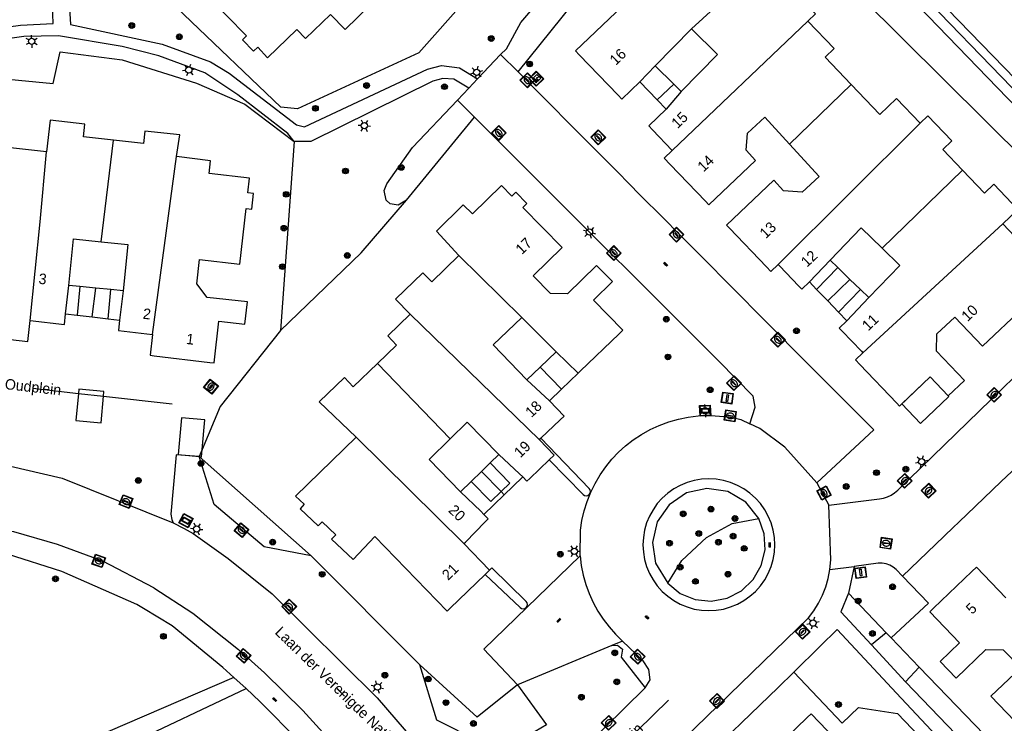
# Model space of a CAD drawing. Header units: metres. Extents: x 93870 to 95789, y 463036 to 464040.
# Tile 341 of 344: x 95396 to 95490, y 463702 to 463769. Entities that reach past the tile are written whole.
import ezdxf
from ezdxf.enums import TextEntityAlignment as Align

# ---------------------------------------------------------------- set-up
doc = ezdxf.new("R2010")
doc.units = ezdxf.units.M
doc.header["$LTSCALE"] = 25.4
for name, color, linetype in [('B_BEBOUWINGSGRENS_0', 1, 'Continuous'), ('B_LUIFEL_1', 200, 'Continuous'), ('B_TUSSENMUUR_0', 7, 'Continuous'), ('G_GRENS_ALGEMEEN_0', 7, 'Continuous'), ('Q_BOOM_0', 3, 'Continuous'), ('Q_BRANDKRAAN_0', 5, 'Continuous'), ('Q_ELEKTRAKAST_0', 7, 'Continuous'), ('Q_INSPECTIE_OF_RIOOLPUT_0', 253, 'Continuous'), ('Q_KOLK_0', 254, 'Continuous'), ('Q_LICHTMAST_0', 2, 'Continuous'), ('Q_STRAATNAAMBORD_0', 7, 'Continuous'), ('Q_VLAGGENMAST_0', 191, 'Continuous'), ('S_GBKN_SYMBOOL_GV_GROOT_0', 7, 'Continuous'), ('S_GBKN_SYMBOOL_OV_GROOT_0', 7, 'Continuous'), ('T_CULTUURGRENS_0', 76, 'Continuous'), ('T_HAAG_0', 87, 'Continuous'), ('T_HEK_0', 57, 'Continuous'), ('V_WEGGRENS_0', 7, 'Continuous'), ('W_WALBESCHERMING_LIJN_0', 45, 'Continuous'), ('Z_GBKN_HUISNUMMER_0', 252, 'Continuous'), ('Z_STRAATNAAM_0', 252, 'Continuous')]:
    doc.layers.add(name, color=color, linetype=linetype)

# ---------------------------------------------------------------- blocks, each defined once
blk = doc.blocks.new('Q_STRAATNAAMBORD')
for points in [[(-0.5, 0.5), (0.5, 0.5), (0.5, -0.5), (-0.5, -0.5)], [(-0.369, 0.22), (0.358, 0.22), (0.358, -0.214), (-0.369, -0.214)]]:
    blk.add_lwpolyline(points, close=True)
for points in [[(-0.442, 0.464), (0.438, 0.464, -0.414214), (0.459, 0.442), (0.459, -0.437, -0.414214), (0.438, -0.459), (-0.442, -0.459, -0.414214), (-0.463, -0.437), (-0.463, 0.442), (-0.463, 0.444), (-0.463, 0.446), (-0.463, 0.448), (-0.462, 0.45), (-0.461, 0.451), (-0.46, 0.453), (-0.459, 0.455), (-0.458, 0.456), (-0.457, 0.457), (-0.456, 0.459), (-0.454, 0.46), (-0.453, 0.461), (-0.451, 0.462), (-0.449, 0.462), (-0.447, 0.463), (-0.446, 0.463), (-0.444, 0.464), (-0.442, 0.464)], [(-0.287, 0.16), (0.281, 0.16, -0.414214), (0.303, 0.139), (0.303, -0.134, -0.414214), (0.281, -0.156), (-0.287, -0.156, -0.414214), (-0.308, -0.134), (-0.308, 0.139), (-0.308, 0.14), (-0.308, 0.142), (-0.307, 0.144), (-0.307, 0.146), (-0.306, 0.148), (-0.305, 0.149), (-0.304, 0.151), (-0.303, 0.152), (-0.302, 0.154), (-0.3, 0.155), (-0.299, 0.156), (-0.297, 0.157), (-0.296, 0.158), (-0.294, 0.159), (-0.292, 0.159), (-0.29, 0.16), (-0.288, 0.16), (-0.287, 0.16)]]:
    blk.add_lwpolyline(points, format="xyb")
blk = doc.blocks.new('Q_ELEKTRAKAST')
for points in [[(-0.5, 0.5), (0.5, 0.5), (0.5, -0.5), (-0.5, -0.5)], [(-0.262, 0.264), (0.25, 0.264), (0.25, 0.187), (-0.262, 0.187)], [(-0.262, 0.107), (0.25, 0.107), (0.25, -0.332), (-0.262, -0.332)]]:
    blk.add_lwpolyline(points, close=True)
blk.add_lwpolyline([(-0.442, 0.464), (0.438, 0.464, -0.414214), (0.459, 0.442), (0.459, -0.437, -0.414214), (0.438, -0.459), (-0.442, -0.459, -0.414214), (-0.463, -0.437), (-0.463, 0.442), (-0.463, 0.444), (-0.463, 0.446), (-0.463, 0.448), (-0.462, 0.45), (-0.461, 0.451), (-0.46, 0.453), (-0.459, 0.455), (-0.458, 0.456), (-0.457, 0.457), (-0.456, 0.459), (-0.454, 0.46), (-0.453, 0.461), (-0.451, 0.462), (-0.449, 0.462), (-0.447, 0.463), (-0.446, 0.463), (-0.444, 0.464), (-0.442, 0.464)], format="xyb")
blk.add_lwpolyline([(-0.177, 0.001, -1), (-0.177, -0.069, -1)], format="xyb", close=True)
blk.add_lwpolyline([(0.044, 0.088), (-0.056, -0.112), (0.044, -0.112), (-0.056, -0.312)])
blk = doc.blocks.new('Q_LICHTMAST')
for points in [[(-0.26, 0.15), (-0.52, 0.3)], [(0, 0.3), (0, 0.6)], [(0.26, 0.15), (0.52, 0.3)], [(-0.26, -0.15), (-0.52, -0.3)], [(0, -0.3), (0, -0.6)], [(0.26, -0.15), (0.52, -0.3)]]:
    blk.add_lwpolyline(points)
blk.add_circle((0, 0), 0.3)
blk = doc.blocks.new('Q_VLAGGENMAST')
for points in [[(-0.5, 0.5), (0.5, 0.5), (0.5, -0.5), (-0.5, -0.5)], [(-0.08, 0.333), (0.071, 0.333), (0.071, -0.329), (-0.08, -0.329)]]:
    blk.add_lwpolyline(points, close=True)
blk.add_lwpolyline([(-0.442, 0.464), (0.438, 0.464, -0.414214), (0.459, 0.442), (0.459, -0.437, -0.414214), (0.438, -0.459), (-0.442, -0.459, -0.414214), (-0.463, -0.437), (-0.463, 0.442), (-0.463, 0.444), (-0.463, 0.446), (-0.463, 0.448), (-0.462, 0.45), (-0.461, 0.451), (-0.46, 0.453), (-0.459, 0.455), (-0.458, 0.456), (-0.457, 0.457), (-0.456, 0.459), (-0.454, 0.46), (-0.453, 0.461), (-0.451, 0.462), (-0.449, 0.462), (-0.447, 0.463), (-0.446, 0.463), (-0.444, 0.464), (-0.442, 0.464)], format="xyb")
blk = doc.blocks.new('Q_KOLK')
blk.add_lwpolyline([(-0.5, 0.5), (0.5, 0.5), (0.5, -0.5), (-0.5, -0.5)], close=True)
for points in [[(-0.442, 0.464), (0.438, 0.464, -0.414214), (0.459, 0.442), (0.459, -0.437, -0.414214), (0.438, -0.459), (-0.442, -0.459, -0.414214), (-0.463, -0.437), (-0.463, 0.442, -0.414214), (-0.442, 0.464)], [(-0.345, 0.105, 0.380426), (-0.276, -0.18)], [(-0.008, 0.266, 0.240218), (-0.345, 0.105)], [(-0.194, 0.045, 0.853344), (-0.194, -0.032)], [(0.331, 0.111, 0.240191), (-0.008, 0.266)], [(0.185, -0.032, 0.849746), (0.185, 0.045)], [(0.267, -0.176, 0.380426), (0.331, 0.111)], [(-0.276, -0.18, 0.148452), (0.012, -0.257)], [(0.012, -0.257, 0.131742), (0.267, -0.176)]]:
    blk.add_lwpolyline(points, format="xyb")
for points in [[(-0.194, 0.045), (0.185, 0.045)], [(0.185, -0.032), (-0.194, -0.032)]]:
    blk.add_lwpolyline(points)
blk = doc.blocks.new('Q_INSPECTIE_OF_RIOOLPUT')
blk.add_lwpolyline([(-0.5, 0.5), (0.5, 0.5), (0.5, -0.5), (-0.5, -0.5)], close=True)
for points in [[(-0.442, 0.464), (0.438, 0.464, -0.414214), (0.459, 0.442), (0.459, -0.437, -0.414214), (0.438, -0.459), (-0.442, -0.459, -0.414214), (-0.463, -0.437), (-0.463, 0.442), (-0.463, 0.444), (-0.463, 0.446), (-0.463, 0.448), (-0.462, 0.45), (-0.461, 0.451), (-0.46, 0.453), (-0.459, 0.455), (-0.458, 0.456), (-0.457, 0.457), (-0.456, 0.459), (-0.454, 0.46), (-0.453, 0.461), (-0.451, 0.462), (-0.449, 0.462), (-0.447, 0.463), (-0.446, 0.463), (-0.444, 0.464), (-0.442, 0.464)], [(-0.345, 0.105, 0.380426), (-0.276, -0.18)], [(-0.008, 0.266, 0.240218), (-0.345, 0.105)], [(-0.194, 0.045, 0.853344), (-0.194, -0.032)], [(0.331, 0.111, 0.240191), (-0.008, 0.266)], [(0.185, -0.032, 0.849746), (0.185, 0.045)], [(0.267, -0.176, 0.380426), (0.331, 0.111)], [(-0.276, -0.18, 0.148452), (0.012, -0.257)], [(0.012, -0.257, 0.131742), (0.267, -0.176)]]:
    blk.add_lwpolyline(points, format="xyb")
for points in [[(-0.194, 0.045), (0.185, 0.045)], [(0.185, -0.032), (-0.194, -0.032)]]:
    blk.add_lwpolyline(points)
blk = doc.blocks.new('Q_BRANDKRAAN')
blk.add_lwpolyline([(-0.5, 0.5), (0.5, 0.5), (0.5, -0.5), (-0.5, -0.5)], close=True)
for points in [[(-0.442, 0.464), (0.438, 0.464, -0.414214), (0.459, 0.442), (0.459, -0.437, -0.414214), (0.438, -0.459), (-0.442, -0.459, -0.414214), (-0.463, -0.437), (-0.463, 0.442), (-0.463, 0.444), (-0.463, 0.446), (-0.463, 0.448), (-0.462, 0.45), (-0.461, 0.451), (-0.46, 0.453), (-0.459, 0.455), (-0.458, 0.456), (-0.457, 0.457), (-0.456, 0.459), (-0.454, 0.46), (-0.453, 0.461), (-0.451, 0.462), (-0.449, 0.462), (-0.447, 0.463), (-0.446, 0.463), (-0.444, 0.464), (-0.442, 0.464)], [(-0.345, 0.105, 0.380426), (-0.276, -0.18)], [(-0.008, 0.266, 0.240218), (-0.345, 0.105)], [(-0.194, 0.045, 0.853344), (-0.194, -0.032)], [(0.331, 0.111, 0.240191), (-0.008, 0.266)], [(0.185, -0.032, 0.849746), (0.185, 0.045)], [(0.267, -0.176, 0.380426), (0.331, 0.111)], [(-0.276, -0.18, 0.148452), (0.012, -0.257)], [(0.012, -0.257, 0.131742), (0.267, -0.176)]]:
    blk.add_lwpolyline(points, format="xyb")
for points in [[(-0.194, 0.045), (0.185, 0.045)], [(0.185, -0.032), (-0.194, -0.032)]]:
    blk.add_lwpolyline(points)
blk = doc.blocks.new('Q_BOOM')
for radius in [0.27, 0.18, 0.09]:
    blk.add_circle((0, 0), radius)
blk = doc.blocks.new('S_GBKN_SYMBOOL_OV_GROOT')
for points in [[(-0.21875, 0.0625), (0.21875, 0.0625)], [(-0.21875, 0), (0.21875, 0)], [(-0.1875, 0.0625), (-0.1875, 0)], [(-0.125, 0.09375), (-0.125, 0.0625)], [(-0.125, 0), (-0.125, -0.0625)], [(-0.0625, 0.0625), (-0.0625, 0)], [(0, 0.09375), (0, 0.0625)], [(0, 0), (0, -0.0625)], [(0.0625, 0.0625), (0.0625, 0)], [(0.125, 0.09375), (0.125, 0.0625)], [(0.125, 0), (0.125, -0.0625)], [(0.1875, 0.0625), (0.1875, 0)], [(-0.21875, -0.0625), (0.21875, -0.0625)], [(-0.1875, -0.0625), (-0.1875, -0.09375)], [(-0.0625, -0.0625), (-0.0625, -0.09375)], [(0.0625, -0.0625), (0.0625, -0.09375)], [(0.1875, -0.0625), (0.1875, -0.09375)]]:
    blk.add_lwpolyline(points)
blk = doc.blocks.new('S_GBKN_SYMBOOL_GV_GROOT')
for points in [[(-0.1875, 0.03125), (-0.09375, 0.09375)], [(-0.1875, -0.0625), (0.0625, 0.09375)], [(-0.1875, 0.09375), (0.125, -0.09375)], [(-0.1875, 0), (-0.03125, -0.09375)], [(-0.125, -0.09375), (0.1875, 0.09375)], [(-0.0625, 0.09375), (0.1875, -0.0625)], [(0.03125, -0.09375), (0.1875, 0)], [(0.09375, 0.09375), (0.1875, 0.03125)]]:
    blk.add_lwpolyline(points)

msp = doc.modelspace()

# ---------------------------------------------------------------- linework, layer by layer
at = {"layer": 'B_BEBOUWINGSGRENS_0'}
for p, q in [((95456.48, 463764.81), (95459.94, 463768.33)), ((95456.48, 463764.81), (95455.04, 463763.29)), ((95458.246, 463763.072), (95456.48, 463764.81)), ((95455.04, 463763.29), (95456.689, 463761.575)), ((95456.689, 463761.575), (95458.246, 463763.072)), ((95458.95, 463762.38), (95457.53, 463760.7)), ((95471.113, 463744.334), (95473.07, 463746.39)), ((95473.802, 463745.68), (95471.796, 463743.611)), ((95474.955, 463744.562), (95473.802, 463745.68)), ((95400.59, 463741.28), (95400.9, 463743.99)), ((95401.96, 463743.885), (95401.69, 463741.155)), ((95403.455, 463743.737), (95401.96, 463743.885)), ((95404.896, 463743.594), (95403.455, 463743.737)), ((95475.957, 463743.59), (95474.955, 463744.562)), ((95404.621, 463740.823), (95404.896, 463743.594)), ((95406.05, 463743.48), (95405.71, 463740.7)), ((95471.796, 463743.611), (95472.844, 463742.513)), ((95473.868, 463741.44), (95475.957, 463743.59)), ((95476.73, 463742.84), (95474.651, 463740.621)), ((95472.844, 463742.513), (95473.868, 463741.44)), ((95401.69, 463741.155), (95403.128, 463740.992)), ((95403.128, 463740.992), (95404.621, 463740.823)), ((95441.14, 463738.35), (95443.838, 463740.929)), ((95443.838, 463740.929), (95447.103, 463737.701)), ((95444.31, 463735.03), (95441.14, 463738.35)), ((95447.103, 463737.701), (95445.576, 463736.241)), ((95447.103, 463737.701), (95449.177, 463735.65)), ((95445.576, 463736.241), (95447.606, 463734.135)), ((95447.606, 463734.135), (95449.177, 463735.65)), ((95482.549, 463735.301), (95484.27, 463733.5)), ((95446.47, 463733.04), (95444.31, 463735.03)), ((95445.51, 463729.35), (95445.654, 463729.489)), ((95440.846, 463727.149), (95440.022, 463726.348)), ((95440.022, 463726.348), (95439.031, 463725.384)), ((95440.79, 463716.99), (95438.36, 463719.5)), ((95440.359, 463716.572), (95440.79, 463716.99))]:
    msp.add_line(p, q, dxfattribs=at)
for points in [[(95412.076, 463783.072), (95408.638, 463779.729), (95408.28, 463779.38), (95411.07, 463776.51), (95409.27, 463774.75), (95410.77, 463773.21), (95413.52, 463775.89), (95415.16, 463775.87), (95416.79, 463774.2), (95414.02, 463771.49), (95417.76, 463767.66), (95417.37, 463767.29), (95418.42, 463766.21), (95418.81, 463766.58), (95419.74, 463765.56), (95422.51, 463768.25), (95423.35, 463767.39), (95425.7, 463769.68)], [(95466.06, 463773.973), (95460.225, 463780.095), (95459.39, 463779.31), (95458.98, 463779.74), (95457.28, 463778.1), (95457.65, 463777.72), (95456.39, 463776.51), (95456.01, 463776.91), (95454, 463774.98), (95455.95, 463772.94), (95448.95, 463766.22), (95449.297, 463765.859), (95452.993, 463762.021), (95453.34, 463761.66), (95455.04, 463763.29)], [(95470.96, 463769.04), (95471.7, 463769.74), (95469.2, 463772.35), (95468.37, 463771.55), (95466.06, 463773.973)], [(95425.7, 463769.68), (95427.09, 463768.25), (95429.47, 463770.55), (95428.63, 463771.41), (95430.641, 463773.362)], [(95475.071, 463763.04), (95472.6, 463765.63), (95473.45, 463766.44), (95470.96, 463769.04)], [(95459.94, 463768.33), (95462.41, 463765.9), (95458.95, 463762.38)], [(95481.6, 463759.366), (95479.367, 463761.723), (95477.77, 463760.21), (95475.071, 463763.04)], [(95457.53, 463760.7), (95455.88, 463759.11), (95456.226, 463758.748), (95458.11, 463756.78)], [(95405.13, 463757.766), (95402.29, 463758.09), (95402.42, 463759.28), (95399.13, 463759.65), (95398.8, 463756.67)], [(95458.11, 463756.78), (95457.34, 463756.04), (95457.894, 463755.463), (95461.243, 463751.981), (95461.59, 463751.62), (95466.005, 463755.835), (95465.11, 463756.81), (95465.24, 463758.43), (95466.87, 463759.94), (95469.222, 463757.388)], [(95485.632, 463754.923), (95483.76, 463756.88), (95484.62, 463757.69), (95482.34, 463760.08), (95481.6, 463759.366)], [(95411.1, 463756.2), (95411.41, 463758.26), (95408.12, 463758.63), (95407.98, 463757.44), (95405.13, 463757.766)], [(95398.8, 463756.67), (95390.75, 463757.55), (95390.61, 463756.42), (95390.03, 463756.49), (95389.73, 463754.12), (95390.25, 463754.06), (95390.01, 463752.28), (95389.45, 463752.36), (95389.08, 463749.54), (95392.07, 463749.14), (95390.95, 463739.36)], [(95469.222, 463757.388), (95472.04, 463754.33), (95470.41, 463752.82), (95468.66, 463752.97), (95467.75, 463753.965), (95463.26, 463749.71), (95463.536, 463749.42), (95467.036, 463745.754), (95467.45, 463745.32), (95468.15, 463745.98)], [(95408.83, 463739.34), (95408.61, 463737.37), (95409.007, 463737.322), (95414.272, 463736.688), (95414.67, 463736.64), (95415.12, 463740.58), (95417.6, 463740.31), (95417.85, 463742.43), (95414.03, 463742.85), (95413.03, 463744.13), (95413.29, 463746.45), (95417.1, 463746.01), (95417.7, 463751.29), (95418.24, 463751.23), (95418.4, 463752.71), (95417.87, 463752.77), (95418.03, 463754.16), (95414.21, 463754.6), (95414.34, 463755.8), (95411.1, 463756.2)], [(95489.43, 463749.83), (95490.86, 463751.2), (95488.58, 463753.58), (95487.71, 463752.75), (95485.632, 463754.923)], [(95449.177, 463735.65), (95449.388, 463735.853), (95453.06, 463739.392), (95453.42, 463739.74), (95450.64, 463742.59), (95452.43, 463744.35), (95450.93, 463745.88), (95448.18, 463743.18), (95446.55, 463743.21), (95444.91, 463744.88), (95447.67, 463747.57), (95443.94, 463751.38), (95444.33, 463751.76), (95443.28, 463752.83), (95442.9, 463752.46), (95441.92, 463753.46), (95439.16, 463750.76), (95438.3, 463751.63), (95435.76, 463749.14), (95437.89, 463746.81)], [(95473.07, 463746.39), (95476.02, 463749.44), (95478.004, 463747.521)], [(95484.27, 463733.5), (95485.82, 463734.97), (95483.17, 463737.75), (95483.2, 463739.38), (95484.89, 463740.99), (95487.53, 463738.21), (95491.4, 463741.9), (95491.75, 463741.52), (95492.84, 463742.56), (95492.48, 463742.93), (95493.485, 463743.875), (95490.83, 463746.65), (95491.69, 463747.47), (95489.43, 463749.83)], [(95400.9, 463743.99), (95401.34, 463748.39), (95403.979, 463748.124)], [(95403.979, 463748.124), (95406.5, 463747.87), (95406.05, 463743.48)], [(95478.004, 463747.521), (95479.69, 463745.89), (95476.73, 463742.84)], [(95437.89, 463746.81), (95435.3, 463744.31), (95434.47, 463745.17), (95431.88, 463742.68), (95433.26, 463741.25)], [(95468.15, 463745.98), (95468.288, 463745.835), (95470.104, 463743.92), (95470.38, 463743.63), (95471.11, 463744.33), (95471.113, 463744.334)], [(95397.25, 463740.65), (95400.48, 463740.29), (95400.59, 463741.28)], [(95433.26, 463741.25), (95431.13, 463739.19), (95431.96, 463738.33), (95430.15, 463736.586)], [(95391.241, 463739.327), (95397.03, 463738.67), (95397.25, 463740.65)], [(95405.71, 463740.7), (95405.6, 463739.7), (95408.83, 463739.34)], [(95474.651, 463740.621), (95473.94, 463739.94), (95474.217, 463739.651), (95476.041, 463737.746), (95476.18, 463737.6)], [(95476.18, 463737.6), (95475.47, 463736.92), (95475.885, 463736.486), (95479.383, 463732.83), (95479.66, 463732.54), (95482.549, 463735.301)], [(95430.15, 463736.586), (95427.86, 463734.38), (95427.03, 463735.24), (95424.65, 463732.95), (95428.14, 463729.59)], [(95445.654, 463729.489), (95447.489, 463731.253), (95447.85, 463731.6), (95446.47, 463733.04)], [(95437.048, 463729.433), (95438.68, 463731.02), (95441.67, 463727.95)], [(95428.14, 463729.59), (95422.38, 463724), (95423.21, 463723.23), (95422.82, 463722.8), (95424.55, 463721.17), (95424.91, 463721.56), (95426.2, 463720.34), (95425.8, 463719.93), (95427.86, 463717.99), (95429.92, 463720.16), (95436.78, 463713.1), (95437.067, 463713.379), (95440.359, 463716.572)], [(95438.04, 463724.42), (95435.05, 463727.49), (95437.048, 463729.433)], [(95446.451, 463727.457), (95446.91, 463727.9), (95445.51, 463729.35)], [(95441.67, 463727.95), (95443.64, 463726.13), (95443.932, 463725.825)], [(95441.874, 463724.427), (95442.701, 463725.225), (95440.846, 463727.149)], [(95443.932, 463725.825), (95444.33, 463725.41), (95444.618, 463725.688), (95446.451, 463727.457)], [(95439.031, 463725.384), (95440.912, 463723.499), (95441.874, 463724.427)], [(95440.256, 463722.251), (95439.95, 463722.57), (95438.04, 463724.42)], [(95438.36, 463719.5), (95438.499, 463719.644), (95440.361, 463721.562), (95440.64, 463721.85), (95440.256, 463722.251)], [(95489.74, 463714.37), (95486.94, 463717.28), (95486.508, 463716.864), (95482.883, 463713.379), (95482.51, 463713.02), (95485.33, 463710.09), (95483.51, 463708.33), (95485.01, 463706.75), (95487.83, 463709.46), (95489.49, 463709.44), (95491.14, 463707.72), (95488.32, 463705.02), (95492.09, 463701.09), (95491.71, 463700.73), (95492.77, 463699.63), (95493.15, 463700), (95494.12, 463698.98), (95496.92, 463701.67), (95497.78, 463700.77), (95500.14, 463703.04)], [(95471.27, 463703.35), (95470.91, 463703.003), (95466.88, 463699.12), (95468.26, 463697.68)], [(95481.036, 463684.925), (95486.341, 463690.027), (95484.894, 463691.533), (95485.38, 463692), (95484.56, 463692.86), (95484.94, 463693.23), (95483.32, 463694.93), (95482.921, 463694.548), (95481.722, 463695.795), (95482.112, 463696.169), (95480.164, 463698.195), (95478.117, 463696.227), (95471.27, 463703.35)]]:
    msp.add_lwpolyline(points, dxfattribs=at)
at = {"layer": 'B_LUIFEL_1'}
for p, q in [((95458.95, 463762.38), (95458.246, 463763.072)), ((95456.689, 463761.575), (95457.53, 463760.7)), ((95473.802, 463745.68), (95473.07, 463746.39)), ((95401.96, 463743.885), (95400.9, 463743.99)), ((95471.113, 463744.334), (95471.796, 463743.611)), ((95406.05, 463743.48), (95404.896, 463743.594)), ((95476.73, 463742.84), (95475.957, 463743.59)), ((95400.59, 463741.28), (95401.69, 463741.155)), ((95473.868, 463741.44), (95474.651, 463740.621)), ((95404.621, 463740.823), (95405.71, 463740.7)), ((95445.576, 463736.241), (95444.31, 463735.03)), ((95403.963, 463730.955), (95404.195, 463733.483)), ((95446.47, 463733.04), (95447.606, 463734.135)), ((95441.67, 463727.95), (95440.846, 463727.149)), ((95439.031, 463725.384), (95438.04, 463724.42)), ((95442.175, 463724.117), (95441.874, 463724.427))]:
    msp.add_line(p, q, dxfattribs=at)
for points in [[(95473.07, 463746.39), (95471.113, 463744.334), (95471.113, 463744.334)], [(95482.549, 463735.301), (95479.875, 463732.745), (95481.649, 463730.887), (95484.324, 463733.443), (95484.27, 463733.5)], [(95401.81, 463733.749), (95401.573, 463731.175), (95403.963, 463730.955)], [(95404.195, 463733.483), (95404.236, 463733.924), (95401.846, 463734.144), (95401.81, 463733.749)], [(95411.575, 463731.435), (95411.259, 463727.94), (95413.257, 463727.759)], [(95413.529, 463728.409), (95413.784, 463731.235), (95411.575, 463731.435)], [(95413.257, 463727.759), (95413.468, 463727.74), (95413.529, 463728.409)], [(95442.175, 463724.117), (95443.007, 463724.926), (95443.932, 463725.825)], [(95440.256, 463722.251), (95441.193, 463723.162), (95442.175, 463724.117)]]:
    msp.add_lwpolyline(points, dxfattribs=at)
at = {"layer": 'B_TUSSENMUUR_0'}
for p, q in [((95459.94, 463768.33), (95466.06, 463773.973)), ((95470.96, 463769.04), (95458.11, 463756.78)), ((95469.222, 463757.388), (95475.071, 463763.04)), ((95468.15, 463745.98), (95481.6, 463759.366)), ((95403.979, 463748.124), (95405.13, 463757.766)), ((95408.83, 463739.34), (95411.1, 463756.2)), ((95478.004, 463747.521), (95485.632, 463754.923)), ((95476.18, 463737.6), (95489.43, 463749.83)), ((95443.838, 463740.929), (95437.89, 463746.81)), ((95403.128, 463740.992), (95403.455, 463743.737)), ((95472.844, 463742.513), (95474.955, 463744.562)), ((95433.26, 463741.25), (95445.51, 463729.35)), ((95437.048, 463729.433), (95430.15, 463736.586)), ((95438.36, 463719.5), (95428.14, 463729.59)), ((95441.874, 463724.427), (95440.022, 463726.348))]:
    msp.add_line(p, q, dxfattribs=at)
msp.add_lwpolyline([(95397.25, 463740.65), (95398.2, 463750), (95398.8, 463756.67)], dxfattribs=at)
at = {"layer": 'G_GRENS_ALGEMEEN_0'}
for p, q in [((95422.25, 463757.64), (95420.954, 463739.709)), ((95413.529, 463728.409), (95413.257, 463727.759)), ((95413.257, 463727.759), (95413.251, 463727.745)), ((95423.866, 463718.34), (95413.251, 463727.745)), ((95434.183, 463708), (95423.866, 463718.34)), ((95481.51, 463707.77), (95478.861, 463710.556))]:
    msp.add_line(p, q, dxfattribs=at)
for points in [[(95387.79, 463761.22), (95390.52, 463763.99), (95399.42, 463763.12), (95400.069, 463766.127), (95405.944, 463765.383), (95413.02, 463763.17), (95417.6, 463761.17), (95422.25, 463757.64)], [(95420.954, 463739.709), (95428.604, 463747.089), (95432.922, 463752.072)], [(95420.954, 463739.709), (95415.24, 463732.506), (95413.529, 463728.409)], [(95413.251, 463727.745), (95411.075, 463727.919), (95410.577, 463722.292), (95410.599, 463722.123), (95410.632, 463721.956), (95410.679, 463721.791), (95410.736, 463721.631), (95410.806, 463721.475)], [(95478.861, 463710.556), (95482.413, 463713.865), (95479.938, 463716.422)], [(95443.442, 463706.115), (95439.615, 463703.05), (95434.183, 463708)], [(95469.621, 463707.298), (95474.212, 463702.482), (95475.773, 463703.946), (95479.46, 463703.376), (95486.377, 463696.149)]]:
    msp.add_lwpolyline(points, dxfattribs=at)
at = {"layer": 'T_CULTUURGRENS_0'}
for p, q in [((95463.773, 463721.395), (95466.315, 463721.876)), ((95440.359, 463716.572), (95443.682, 463713.431)), ((95478.393, 463711.048), (95474.829, 463714.795)), ((95478.393, 463711.048), (95476.989, 463709.889)), ((95478.861, 463710.556), (95478.393, 463711.048)), ((95480.23, 463706.376), (95481.51, 463707.77)), ((95416.555, 463706.798), (95404.601, 463701.662)), ((95417.708, 463705.753), (95416.555, 463706.798)), ((95402.826, 463698.727), (95417.708, 463705.753))]:
    msp.add_line(p, q, dxfattribs=at)
for points in [[(95441.83, 463765.9), (95442.382, 463766.435), (95443.765, 463768.927), (95446.197, 463771.781), (95446.865, 463772.234), (95447.676, 463772.325), (95448.63, 463772.053), (95448.868, 463771.6), (95448.699, 463770.718)], [(95432.922, 463752.072), (95432.121, 463751.582), (95431.358, 463751.718), (95430.976, 463752.081), (95430.786, 463753), (95431.059, 463753.634), (95433.476, 463757.072), (95437.75, 463761.55)], [(95423.866, 463718.34), (95419.424, 463719.203), (95414.689, 463723.223), (95413.251, 463727.745)], [(95457.672, 463715.735), (95459.018, 463717.902), (95461.359, 463720.094), (95463.773, 463721.395)], [(95443.682, 463713.431), (95443.815, 463713.344), (95443.971, 463713.314), (95444.126, 463713.346), (95444.258, 463713.434), (95444.346, 463713.566), (95444.378, 463713.722), (95444.347, 463713.877), (95444.26, 463714.01), (95440.997, 463717.201), (95440.79, 463716.99)], [(95452.394, 463709.832), (95452.927, 463709.869), (95453.377, 463709.476), (95453.269, 463708.74), (95455.54, 463705.82)], [(95443.442, 463706.115), (95446.194, 463702.313), (95444.574, 463701.355), (95441.765, 463700.534), (95439.749, 463700.773), (95435.789, 463702.758), (95434.183, 463708)]]:
    msp.add_lwpolyline(points, dxfattribs=at)
at = {"layer": 'T_HAAG_0'}
for p, q in [((95443.488, 463764.23), (95448.699, 463770.718)), ((95432.922, 463752.072), (95439.358, 463759.945))]:
    msp.add_line(p, q, dxfattribs=at)
for points in [[(95403.518, 463779.29), (95402.61, 463778.51), (95421.01, 463760.88)], [(95510.11, 463703.2), (95511.41, 463701.96), (95506.29, 463696.55), (95504.28, 463698.58), (95499.2, 463694.49), (95494.73, 463694.08), (95481.51, 463707.77)]]:
    msp.add_lwpolyline(points, dxfattribs=at)
at = {"layer": 'T_HEK_0'}
msp.add_line((95501.506, 463745.939), (95461.574, 463785.693), dxfattribs=at)
msp.add_lwpolyline([(95452.153, 463786.419), (95434.07, 463766.03), (95422.57, 463760.72), (95421.01, 463760.88)], dxfattribs=at)
at = {"layer": 'V_WEGGRENS_0'}
for p, q in [((95439.645, 463763.571), (95441.83, 463765.9)), ((95441.83, 463765.9), (95443.488, 463764.23)), ((95439.645, 463763.571), (95438.81, 463762.68)), ((95437.75, 463761.55), (95438.81, 463762.68)), ((95460.848, 463746.751), (95466.86, 463740.698)), ((95466.86, 463740.698), (95471.037, 463736.493)), ((95471.037, 463736.493), (95477.015, 463730.477)), ((95489.3, 463725.397), (95491.331, 463727.333)), ((95471.812, 463725.278), (95472.96, 463723.14)), ((95489.3, 463725.397), (95486.017, 463722.248)), ((95483.98, 463720.296), (95486.017, 463722.248)), ((95479.938, 463716.422), (95483.842, 463720.164)), ((95483.98, 463720.296), (95483.842, 463720.164)), ((95473.057, 463717.03), (95475.36, 463717.331)), ((95475.36, 463717.331), (95474.829, 463714.795)), ((95474.829, 463714.795), (95474.086, 463713.036)), ((95474.086, 463713.036), (95476.989, 463709.889)), ((95453.405, 463710.26), (95452.394, 463709.832)), ((95455.35, 463708.38), (95453.405, 463710.26)), ((95452.394, 463709.832), (95443.442, 463706.115)), ((95476.989, 463709.889), (95480.23, 463706.376))]:
    msp.add_line(p, q, dxfattribs=at)
for points in [[(95542.075, 463708.332), (95508.935, 463742.326), (95499.286, 463752.026), (95471.071, 463781.214), (95464.819, 463787.915)], [(95465.654, 463788.486), (95471.796, 463781.903), (95500, 463752.726), (95509.648, 463743.028), (95543.028, 463708.788)], [(95395.632, 463782.973), (95396.42, 463782.549), (95397.169, 463782.058), (95397.872, 463781.504), (95398.524, 463780.891), (95399.121, 463780.223), (95399.657, 463779.506), (95400.128, 463778.745), (95400.358, 463778.014), (95400.53, 463777.267), (95400.645, 463776.51), (95400.7, 463775.746), (95400.697, 463774.98), (95401.051, 463768.715)], [(95399.42, 463768.84), (95399.198, 463775.044), (95399.202, 463775.653), (95399.163, 463776.261), (95399.079, 463776.864), (95398.952, 463777.46), (95398.783, 463778.045), (95398.344, 463778.745), (95397.842, 463779.399), (95397.28, 463780.004), (95396.664, 463780.553), (95395.998, 463781.041)], [(95384.08, 463763.37), (95384.72, 463764.33), (95385.67, 463765.28), (95387.5, 463766.57), (95390.17, 463767.55), (95393.31, 463768.26), (95396.31, 463768.67), (95399.42, 463768.84)], [(95401.051, 463768.715), (95409.76, 463766.87), (95414.32, 463765.18), (95416.11, 463764.1), (95422.47, 463759.22), (95423.25, 463759.02), (95434.89, 463764.48), (95436.23, 463764.83), (95437.95, 463764.61), (95439.645, 463763.571)], [(95422.25, 463757.64), (95421.67, 463758.38), (95416.92, 463762.07), (95413.8, 463764.14), (95409.43, 463765.76), (95405.95, 463766.63), (95399.93, 463767.66), (95396.63, 463767.59), (95393.69, 463767.18), (95390.67, 463766.5), (95388.2, 463765.59), (95386.57, 463764.44), (95385.2, 463762.81), (95382.88, 463741.48), (95382.738, 463737.882)], [(95438.81, 463762.68), (95437.4, 463763.55), (95436.37, 463763.62), (95435.41, 463763.36), (95423.83, 463757.65), (95422.25, 463757.64)], [(95443.488, 463764.23), (95445.557, 463762.146), (95449.311, 463758.365), (95452.553, 463755.102), (95454.383, 463753.259), (95454.701, 463752.939), (95457.62, 463750), (95458.429, 463749.186), (95460.848, 463746.751)], [(95439.358, 463759.945), (95438.981, 463760.321), (95437.75, 463761.55)], [(95465.46, 463730.87), (95465.98, 463732.44), (95465.79, 463733.47), (95462.519, 463736.817), (95443.848, 463755.462), (95439.454, 463759.849), (95439.358, 463759.945)], [(95472.96, 463723.14), (95477.764, 463723.736), (95478.145, 463723.809), (95478.513, 463723.93), (95478.862, 463724.097), (95479.187, 463724.309), (95479.482, 463724.56), (95500.43, 463744.93)], [(95449.366, 463718.342), (95449.397, 463720.762), (95449.537, 463721.688), (95449.748, 463722.601), (95450.028, 463723.495), (95450.375, 463724.365), (95450.788, 463725.206), (95451.263, 463726.013), (95451.799, 463726.781), (95452.379, 463727.492), (95453.011, 463728.157), (95453.69, 463728.774), (95454.414, 463729.338), (95455.178, 463729.846), (95456.009, 463730.311), (95456.874, 463730.711), (95457.768, 463731.042), (95458.684, 463731.303), (95459.618, 463731.491), (95460.564, 463731.607), (95461.377, 463731.647), (95462.19, 463731.633), (95463.001, 463731.565), (95463.805, 463731.444), (95464.6, 463731.27), (95465.46, 463730.87)], [(95471.812, 463725.278), (95468.77, 463728.66), (95466.42, 463730.42), (95465.46, 463730.87)], [(95477.015, 463730.477), (95477.21, 463730.28), (95471.812, 463725.278)], [(95446.451, 463727.457), (95449.647, 463724.162), (95449.78, 463724.075), (95449.936, 463724.045), (95450.091, 463724.077), (95450.223, 463724.165), (95450.311, 463724.297), (95450.343, 463724.453), (95450.312, 463724.608), (95450.225, 463724.741), (95445.654, 463729.489)], [(95390.026, 463727.523), (95393.58, 463727.25), (95400.27, 463725.7), (95410.806, 463721.475)], [(95455.327, 463719.391), (95455.366, 463718.691), (95455.484, 463718), (95455.678, 463717.327), (95455.946, 463716.679), (95456.285, 463716.066), (95456.691, 463715.494), (95457.158, 463714.972), (95457.68, 463714.505), (95458.252, 463714.099), (95458.865, 463713.76), (95459.513, 463713.492), (95460.186, 463713.298), (95460.877, 463713.18), (95461.577, 463713.141), (95462.277, 463713.18), (95462.968, 463713.298), (95463.641, 463713.492), (95464.289, 463713.76), (95464.902, 463714.099), (95465.474, 463714.505), (95465.996, 463714.972), (95466.463, 463715.494), (95466.869, 463716.066), (95467.208, 463716.679), (95467.476, 463717.327), (95467.67, 463718), (95467.788, 463718.691), (95467.827, 463719.391), (95467.788, 463720.091), (95467.67, 463720.782), (95467.476, 463721.455), (95467.208, 463722.103), (95466.869, 463722.716), (95466.463, 463723.288), (95465.996, 463723.81), (95465.474, 463724.277), (95464.902, 463724.683), (95464.289, 463725.022), (95463.641, 463725.29), (95462.968, 463725.484), (95462.277, 463725.602), (95461.577, 463725.641), (95460.877, 463725.602), (95460.186, 463725.484), (95459.513, 463725.29), (95458.865, 463725.022), (95458.252, 463724.683), (95457.68, 463724.277), (95457.158, 463723.81), (95456.691, 463723.288), (95456.285, 463722.716), (95455.946, 463722.103), (95455.678, 463721.455), (95455.484, 463720.782), (95455.366, 463720.091), (95455.327, 463719.391)], [(95466.315, 463721.876), (95465.08, 463723.434), (95463.362, 463724.434), (95461.397, 463724.738), (95459.457, 463724.303), (95457.809, 463723.189), (95456.683, 463721.551), (95456.232, 463719.614), (95456.52, 463717.646), (95457.672, 463715.735)], [(95473.057, 463717.03), (95473.15, 463717.95), (95472.96, 463723.14)], [(95408.959, 463715.308), (95404.13, 463717.83), (95399.83, 463719.41), (95395.69, 463720.62), (95390.74, 463721.34), (95385.2, 463721.51), (95372.079, 463719.673), (95370.848, 463719.464), (95369.631, 463719.184), (95368.432, 463718.834), (95367.254, 463718.416), (95366.103, 463717.932), (95364.981, 463717.382), (95363.893, 463716.769), (95362.842, 463716.094), (95361.831, 463715.361), (95360.864, 463714.57), (95356.77, 463711.02), (95355.289, 463709.688), (95353.855, 463708.304), (95352.472, 463706.871), (95351.141, 463705.388), (95349.864, 463703.86), (95348.642, 463702.287)], [(95410.806, 463721.475), (95411.848, 463720.917), (95412.689, 463720.466), (95415.996, 463718.087), (95420.168, 463714.745), (95430.12, 463704.88), (95433.68, 463700.75), (95434.554, 463699.409)], [(95457.672, 463715.735), (95458.868, 463714.778), (95460.285, 463714.2), (95461.809, 463714.046), (95463.314, 463714.331), (95464.676, 463715.03), (95465.784, 463716.086), (95466.548, 463717.413), (95466.905, 463718.903), (95466.825, 463720.432), (95466.315, 463721.876)], [(95407.974, 463713.349), (95407.36, 463713.72), (95400.25, 463716.85), (95395.08, 463718.51), (95388.8, 463719.37), (95381.24, 463718.78), (95376.944, 463718.055), (95375.161, 463717.754), (95371.46, 463717.13), (95370.291, 463716.895), (95369.139, 463716.589), (95368.007, 463716.213), (95366.901, 463715.769), (95365.824, 463715.259), (95364.779, 463714.683), (95363.772, 463714.045), (95362.806, 463713.347), (95361.884, 463712.591), (95361.01, 463711.78), (95356.24, 463707.06), (95350.84, 463701.08), (95346.27, 463694.83), (95342.413, 463684.782)], [(95443.442, 463706.115), (95440.245, 463709.473), (95446.336, 463715.403), (95449.366, 463718.342)], [(95449.366, 463718.342), (95449.48, 463717.424), (95449.663, 463716.517), (95449.914, 463715.627), (95450.231, 463714.758), (95450.613, 463713.915), (95451.058, 463713.104), (95451.562, 463712.328), (95452.124, 463711.593), (95452.739, 463710.902), (95453.405, 463710.26)], [(95479.938, 463716.422), (95479.34, 463717.04), (95479.056, 463717.281), (95478.732, 463717.466), (95478.381, 463717.588), (95478.012, 463717.643), (95477.64, 463717.63), (95475.36, 463717.331)], [(95443.87, 463681.174), (95443.67, 463681.829), (95443.547, 463682.502), (95443.502, 463683.185), (95443.536, 463683.869), (95443.649, 463684.544), (95443.838, 463685.202), (95444.102, 463685.833), (95444.436, 463686.431), (95444.838, 463686.985), (95445.3, 463687.49), (95471.01, 463712.45), (95471.519, 463713.126), (95471.965, 463713.845), (95472.345, 463714.601), (95472.655, 463715.388), (95472.893, 463716.2), (95473.057, 463717.03)], [(95408.959, 463715.308), (95412.656, 463712.904), (95417, 463709.46), (95419.463, 463707.255), (95423.099, 463703.658), (95427.798, 463698.473), (95430.554, 463694.688), (95432.628, 463691.035)], [(95416.555, 463706.798), (95415.517, 463707.739), (95410.714, 463711.695), (95407.974, 463713.349)], [(95473.73, 463711.36), (95472.143, 463709.773), (95469.621, 463707.298)], [(95495.57, 463688.98), (95493.45, 463690.58), (95491.786, 463692.282), (95488.721, 463695.45), (95487.243, 463696.978), (95485.51, 463698.768), (95479.374, 463705.327), (95473.73, 463711.36)], [(95455.54, 463705.82), (95456.01, 463706.59), (95455.88, 463707.55), (95455.35, 463708.38)], [(95469.621, 463707.298), (95468.161, 463705.864), (95460.335, 463698.323), (95457.78, 463695.862), (95449.949, 463688.352), (95448.683, 463687.323)], [(95480.23, 463706.376), (95489.726, 463696.487), (95494.41, 463691.61), (95495.71, 463690.47), (95497.65, 463689.67), (95500, 463689.89), (95512.44, 463691.61), (95515.805, 463691.9)], [(95432.018, 463687.541), (95429.91, 463691.326), (95429.118, 463692.66), (95428.274, 463693.962), (95427.38, 463695.231), (95426.438, 463696.464), (95425.448, 463697.658), (95424.412, 463698.814), (95423.939, 463699.361), (95422.74, 463700.685), (95421.518, 463701.987), (95420.271, 463703.265), (95419.001, 463704.521), (95417.708, 463705.753)], [(95449.741, 463700.142), (95453.577, 463703.898), (95455.54, 463705.82)]]:
    msp.add_lwpolyline(points, dxfattribs=at)
at = {"layer": 'W_WALBESCHERMING_LIJN_0'}
msp.add_line((95495.627, 463758.373), (95482.422, 463772.02), dxfattribs=at)
at = {"layer": 'Z_STRAATNAAM_0'}
for p, q in [((95397.501, 463734.231), (95401.81, 463733.749)), ((95401.81, 463733.749), (95404.195, 463733.483)), ((95404.195, 463733.483), (95410.695, 463732.756)), ((95426.335, 463705.734), (95427.051, 463705.036)), ((95450.573, 463697.672), (95457.748, 463704.637))]:
    msp.add_line(p, q, dxfattribs=at)

# ---------------------------------------------------------------- block references
at = {"layer": 'Q_BOOM_0'}
for p, rotation in [((95406.866, 463768.633), 168.0387489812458), ((95411.382, 463767.563), 159.6645872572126), ((95440.947, 463767.392), 44.10400289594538), ((95444.592, 463764.984), 51.22943696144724), ((95429.128, 463762.934), 24.78461825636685), ((95436.517, 463762.831), 176.1120904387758), ((95424.277, 463760.78), 24.78461825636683), ((95427.132, 463754.837), 26.24751633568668), ((95432.414, 463755.177), 54.89182250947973), ((95421.509, 463752.623), 85.86601799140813), ((95421.289, 463749.404), 85.86601799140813), ((95427.302, 463746.833), 43.97084519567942), ((95421.155, 463745.764), 85.86601799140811), ((95457.544, 463740.777), 135.0399209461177), ((95469.885, 463739.686), 134.808604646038), ((95457.7, 463737.2), 135.0399209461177), ((95461.701, 463734.092), 179.013454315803), ((95413.431, 463727.103), 107.6407100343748), ((95480.25, 463726.56), 44.19853815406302), ((95477.469, 463726.228), 10.84647824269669), ((95407.491, 463725.496), 158.1489148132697), ((95474.604, 463724.917), 7.07216589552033), ((95459.143, 463722.315), 34.05754796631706), ((95461.776, 463722.773), 171.2056403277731), ((95464.051, 463721.882), 10.71488739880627), ((95460.623, 463720.453), 43.11736189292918), ((95463.878, 463720.21), 28.32198218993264), ((95420.225, 463719.642), 169.0054357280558), ((95457.851, 463719.54), 98.32565033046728), ((95462.481, 463719.633), 28.32198218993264), ((95447.5, 463718.496), 44.12656859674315), ((95464.929, 463719.05), 76.52608426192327), ((95458.857, 463717.259), 58.15412843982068), ((95424.922, 463716.588), 134.9362055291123), ((95463.388, 463716.592), 27.16761384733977), ((95399.64, 463716.16), 162.1990496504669), ((95460.306, 463715.919), 157.8092549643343), ((95478.995, 463715.408), 134.06640737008), ((95475.739, 463714.06), 133.5661416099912), ((95409.87, 463710.707), 148.8827346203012), ((95477.087, 463710.977), 39.53962452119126), ((95452.66, 463709.13), 81.65204402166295), ((95430.871, 463707.017), 135.2515365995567), ((95434.978, 463706.658), 107.0335775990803), ((95452.85, 463706.38), 127.8736251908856), ((95436.658, 463704.418), 137.6581342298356), ((95449.496, 463704.926), 22.54893241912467), ((95473.866, 463704.236), 133.6298402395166), ((95439.256, 463702.446), 38.69083319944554)]:
    msp.add_blockref('Q_BOOM', p, dxfattribs=dict(at, rotation=rotation))
at = {"layer": 'Q_BRANDKRAAN_0'}
for p, rotation in [((95414.384, 463734.383), 51.57571518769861), ((95478.378, 463719.537), 171.5223914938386)]:
    msp.add_blockref('Q_BRANDKRAAN', p, dxfattribs=dict(at, rotation=rotation))
at = {"layer": 'Q_ELEKTRAKAST_0', "rotation": 134.7930573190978}
msp.add_blockref('Q_ELEKTRAKAST', (95445.217, 463763.582), dxfattribs=at)
at = {"layer": 'Q_INSPECTIE_OF_RIOOLPUT_0'}
for p, rotation in [((95451.089, 463758.03), 134.8150334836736), ((95482.41, 463724.511), 44.19853815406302), ((95417.27, 463720.78), 139.6688484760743), ((95462.343, 463704.578), 44.15198940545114)]:
    msp.add_blockref('Q_INSPECTIE_OF_RIOOLPUT', p, dxfattribs=dict(at, rotation=rotation))
at = {"layer": 'Q_KOLK_0'}
for p, rotation in [((95444.373, 463763.443), 134.7930573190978), ((95441.663, 463758.451), 135.0456747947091), ((95458.508, 463748.804), 134.8111394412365), ((95452.569, 463747.049), 135.0399209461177), ((95468.122, 463738.833), 134.808604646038), ((95463.959, 463734.712), 134.3420538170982), ((95488.622, 463733.611), 44.19853815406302), ((95463.607, 463731.62), 171.441358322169), ((95480.146, 463725.451), 44.19853815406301), ((95406.33, 463723.49), 158.1489148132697), ((95472.494, 463724.299), 118.2335935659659), ((95403.74, 463717.86), 159.8245547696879), ((95421.798, 463713.523), 135.2515365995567), ((95470.46, 463711.14), 44.15198940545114), ((95417.47, 463708.86), 138.1635146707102), ((95454.833, 463708.781), 135.9735600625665), ((95452.085, 463702.503), 44.3962733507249)]:
    msp.add_blockref('Q_KOLK', p, dxfattribs=dict(at, rotation=rotation))
at = {"layer": 'Q_LICHTMAST_0'}
for p, rotation in [((95397.382, 463767.129), 1.215182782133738), ((95412.273, 463764.421), 159.6597841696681), ((95439.567, 463764.195), 46.82715888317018), ((95428.917, 463759.128), 26.24751633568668), ((95450.259, 463749.044), 135.0399209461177), ((95461.229, 463732.091), 2.816709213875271), ((95481.758, 463727.278), 44.19853815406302), ((95413.019, 463720.883), 144.2693968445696), ((95448.816, 463718.775), 89.26608594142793), ((95471.452, 463711.962), 44.15198940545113), ((95430.158, 463705.905), 135.2515365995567)]:
    msp.add_blockref('Q_LICHTMAST', p, dxfattribs=dict(at, rotation=rotation))
at = {"layer": 'Q_STRAATNAAMBORD_0'}
for p, rotation in [((95461.229, 463732.107), 2.816709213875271), ((95411.998, 463721.676), 151.8305659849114)]:
    msp.add_blockref('Q_STRAATNAAMBORD', p, dxfattribs=dict(at, rotation=rotation))
at = {"layer": 'Q_VLAGGENMAST_0'}
for p, rotation in [((95463.326, 463733.305), 171.441358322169), ((95475.974, 463716.746), 7.471154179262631)]:
    msp.add_blockref('Q_VLAGGENMAST', p, dxfattribs=dict(at, rotation=rotation))
at = {"layer": 'S_GBKN_SYMBOOL_GV_GROOT_0', "rotation": 138.1830387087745}
msp.add_blockref('S_GBKN_SYMBOOL_GV_GROOT', (95455.725, 463712.503), dxfattribs=at)
at = {"layer": 'S_GBKN_SYMBOOL_OV_GROOT_0'}
for p, rotation in [((95457.48, 463745.995), 134.8111394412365), ((95467.353, 463719.391), 93.18889662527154), ((95447.357, 463712.228), 44.2326704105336), ((95420.417, 463704.713), 135.3175505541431)]:
    msp.add_blockref('S_GBKN_SYMBOOL_OV_GROOT', p, dxfattribs=dict(at, rotation=rotation))

# ---------------------------------------------------------------- texts
at = {"layer": 'Z_GBKN_HUISNUMMER_0', "linetype": 'Continuous'}
for s, rotation, p in [('16', 43.9, (95452.946, 463765.674)), ('15', 43.7, (95458.802, 463759.672)), ('14', 43.9, (95461.267, 463755.563)), ('13', 43.7, (95467.163, 463749.241)), ('17', 44.4, (95444.019, 463747.726)), ('12', 43.5, (95471.07, 463746.535)), ('3', 353.9, (95398.424, 463744.604)), ('2', 353.2, (95408.307, 463741.294)), ('10', 43.7, (95486.293, 463741.373)), ('11', 43.7, (95476.872, 463740.492)), ('1', 353.5, (95412.411, 463738.894)), ('18', 43.9, (95444.947, 463732.277)), ('19', 44, (95443.884, 463728.454)), ('20', 315.9, (95437.706, 463722.416)), ('21', 44.1, (95437.044, 463716.839)), ('5', 43.9, (95486.458, 463713.348))]:
    msp.add_text(s, height=1, rotation=rotation, dxfattribs=at).set_placement(p, align=Align.MIDDLE)
at = {"layer": 'Z_STRAATNAAM_0', "linetype": 'Continuous'}
for s, rotation, p in [('Oudplein', 353.6212, (95397.501, 463734.231)), ('Laan der Verenigde Naties', 315.72933, (95426.335, 463705.734)), ('Sam van Houtenplein', 44.14914, (95450.573, 463697.672))]:
    msp.add_text(s, height=1, rotation=rotation, dxfattribs=at).set_placement(p, align=Align.MIDDLE)

doc.saveas('drawing.dxf')
